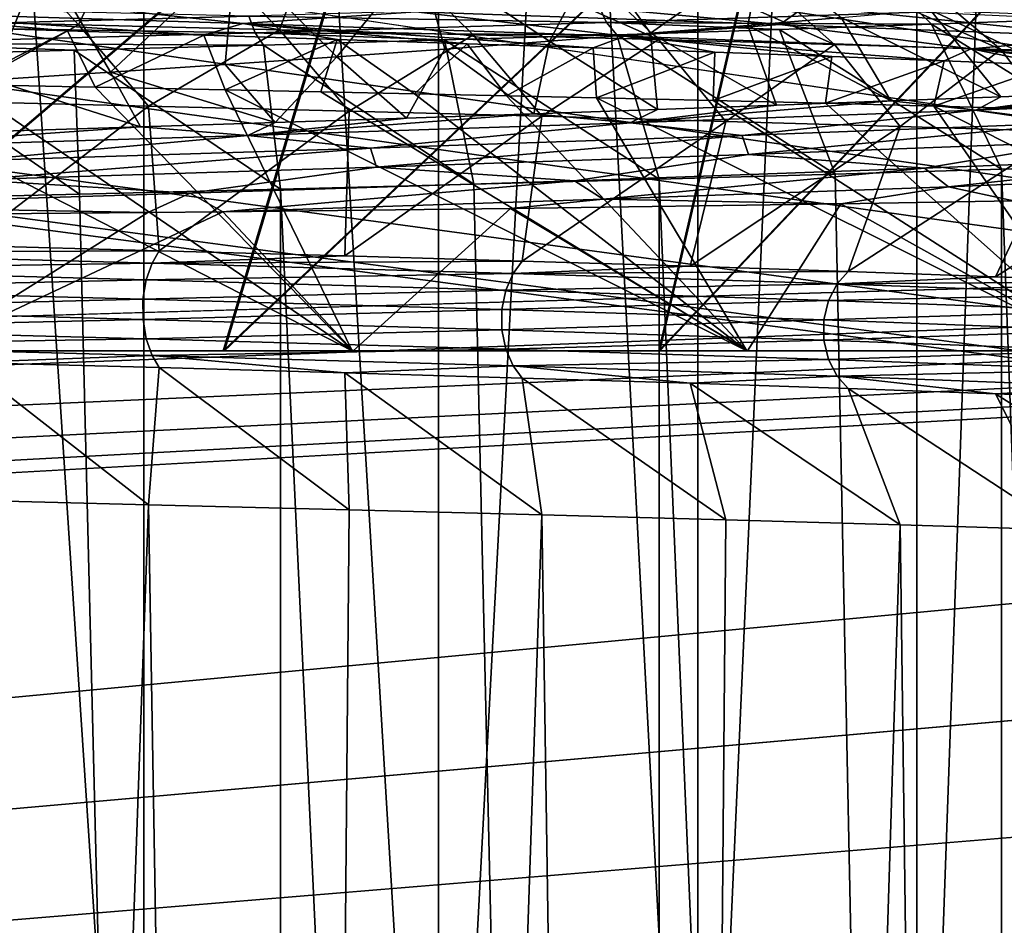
# Model space of a CAD drawing. Header units: metres. Extents: x -206 to 75, y -104 to 104.
# Tile 581 of 656: x 5.61 to 9.35, y -69.18 to -65.74. Entities that reach past the tile are written whole.
import ezdxf

# ---------------------------------------------------------------- set-up
doc = ezdxf.new("R2010")
doc.units = ezdxf.units.M
doc.layers.add('solid_01_1-CONSUMER_THERM_B_125288', color=7, linetype='CONTINUOUS')

msp = doc.modelspace()

# ---------------------------------------------------------------- linework, layer by layer
at = {"layer": 'solid_01_1-CONSUMER_THERM_B_125288'}
for points in [[(-27.776106, 66.214066), (28.050987, 67.836098), (-27.757145, -66.232315)], [(28.050987, 67.836098), (-27.757065, -66.785934), (-27.757145, -66.232315)], [(28.050987, 67.836098), (27.851068, 67.319839), (-27.757065, -66.785934)], [(27.851068, 67.319839), (27.74942, 66.775635), (-27.757065, -66.785934)], [(27.74942, 66.775635), (-28.058632, -67.846397), (-27.858715, -67.330139)], [(27.74942, 66.775635), (27.749498, 66.222015), (-28.058632, -67.846397)], [(27.74942, 66.775635), (-27.858715, -67.330139), (-27.757065, -66.785934)], [(27.749498, 66.222015), (27.768459, -66.224365), (-28.058632, -67.846397)], [(-18.213459, -45.817539, 1.5), (-19.476553, -45.904934, 1.5), (69.506912, -74.995201, 1.5)], [(37.092922, -58.218811, 1.5), (-18.213459, -45.817539, 1.5), (69.506912, -74.995201, 1.5)], [(-19.476553, -45.904934, 1.5), (-20.110367, -46.015713, 1.5), (69.506912, -74.995201, 1.5)], [(-20.110367, -46.015713, 1.5), (-20.738798, -46.171688, 1.5), (69.506912, -74.995201, 1.5)], [(-20.738798, -46.171688, 1.5), (-21.356617, -46.372227, 1.5), (69.506912, -74.995201, 1.5)], [(-21.356617, -46.372227, 1.5), (-21.958729, -46.615906, 1.5), (69.506912, -74.995201, 1.5)], [(-21.958729, -46.615906, 1.5), (-22.540312, -46.900536, 1.5), (69.506912, -74.995201, 1.5)], [(-22.540312, -46.900536, 1.5), (-23.096958, -47.223244, 1.5), (69.506912, -74.995201, 1.5)], [(-23.096958, -47.223244, 1.5), (-24.120508, -47.968487, 1.5), (69.506912, -74.995201, 1.5)], [(-24.120508, -47.968487, 1.5), (-33.833458, -56.120991, 1.5), (69.506912, -74.995201, 1.5)], [(6.083911, -72, 33.11908), (4.853642, -72, 33.867203), (4.853693, -53.385639, 33.867184)], [(4.853677, -72, 15.132814), (6.083931, -72, 15.880934), (4.853693, -53.385639, 15.132814)], [(6.083911, -72, 33.11908), (4.853693, -53.385639, 33.867184), (6.083986, -53.385639, 33.119026)], [(6.083931, -72, 15.880934), (6.083986, -53.385639, 15.880974), (4.853693, -53.385639, 15.132814)], [(7.20089, -72, 32.210365), (6.083911, -72, 33.11908), (6.083986, -53.385639, 33.119026)], [(6.083931, -72, 15.880934), (7.20089, -72, 16.789635), (6.083986, -53.385639, 15.880974)], [(7.20089, -72, 32.210365), (6.083986, -53.385639, 33.119026), (7.200944, -53.385639, 32.210312)], [(7.20089, -72, 16.789635), (7.200944, -53.385639, 16.789688), (6.083986, -53.385639, 15.880974)], [(7.20089, -72, 32.210365), (7.200944, -53.385639, 32.210312), (8.183762, -53.385639, 31.157969)], [(8.183852, -72, 31.157852), (7.20089, -72, 32.210365), (8.183762, -53.385639, 31.157969)], [(7.20089, -72, 16.789635), (8.183835, -72, 17.842127), (7.200944, -53.385639, 16.789688)], [(8.183835, -72, 17.842127), (8.183762, -53.385639, 17.842031), (7.200944, -53.385639, 16.789688)], [(8.183852, -72, 31.157852), (8.183762, -53.385639, 31.157969), (9.014131, -53.385639, 29.981602)], [(8.183835, -72, 17.842127), (9.014131, -53.385639, 19.018398), (8.183762, -53.385639, 17.842031)], [(8.183835, -72, 17.842127), (9.014219, -72, 19.018557), (9.014131, -53.385639, 19.018398)], [(9.014235, -72, 29.981419), (8.183852, -72, 31.157852), (9.014131, -53.385639, 29.981602)], [(9.014235, -72, 29.981419), (9.014131, -53.385639, 29.981602), (9.676583, -53.385639, 28.703121)], [(9.676604, -72, 20.296932), (9.676583, -53.385639, 20.296879), (9.014131, -53.385639, 19.018398)], [(9.014219, -72, 19.018557), (9.676604, -72, 20.296932), (9.014131, -53.385639, 19.018398)], [(9.676615, -72, 28.703043), (9.014235, -72, 29.981419), (9.676583, -53.385639, 28.703121)], [(-33.833458, -56.120991, 1.5), (-35.386375, -57.270309, 1.5), (69.506912, -74.995201, 1.5)], [(-35.386375, -57.270309, 1.5), (-37.08342, -58.229198, 1.5), (69.506912, -74.995201, 1.5)], [(-37.08342, -58.229198, 1.5), (-37.97641, -58.629772, 1.5), (69.506912, -74.995201, 1.5)], [(-37.97641, -58.629772, 1.5), (-38.893284, -58.974602, 1.5), (69.506912, -74.995201, 1.5)], [(-38.893284, -58.974602, 1.5), (-39.829464, -59.261909, 1.5), (69.506912, -74.995201, 1.5)], [(-39.829464, -59.261909, 1.5), (-40.780582, -59.490482, 1.5), (69.506912, -74.995201, 1.5)], [(-40.780582, -59.490482, 1.5), (-42.714619, -59.769093, 1.5), (69.506912, -74.995201, 1.5)], [(-45.645618, -59.735092, 1.5), (-65.493088, -75.014526, 1.5), (69.506912, -74.995201, 1.5)], [(-44.669605, -59.806938, 1.5), (-45.645618, -59.735092, 1.5), (69.506912, -74.995201, 1.5)], [(-42.714619, -59.769093, 1.5), (-44.669605, -59.806938, 1.5), (69.506912, -74.995201, 1.5)], [(4.632974, -67, 10.233407), (6.979864, -65, 8.998974), (6.384574, -67, 10.926599)], [(4.898114, -65.743813, 8.99928), (6.979864, -65, 8.998974), (4.632974, -67, 10.233407)], [(4.637149, -67, 38.765236), (6.984422, -65, 39.998974), (4.90267, -65.743813, 39.999279)], [(4.637149, -67, 38.765236), (6.388542, -67, 38.071533), (6.984422, -65, 39.998974)], [(6.384574, -67, 10.926599), (6.979864, -65, 8.998974), (8.497832, -65, 9.776308)], [(6.384574, -67, 10.926599), (8.497832, -65, 9.776308), (8.035572, -67, 11.833924)], [(6.388542, -67, 38.071533), (8.502161, -65, 39.221191), (6.984422, -65, 39.998974)], [(6.388542, -67, 38.071533), (8.039273, -67, 37.163727), (8.502161, -65, 39.221191)], [(8.035572, -67, 11.833924), (8.497832, -65, 9.776308), (9.930267, -64.999992, 10.701812)], [(8.035572, -67, 11.833924), (9.930267, -64.999992, 10.701812), (9.559768, -67.000008, 12.940993)], [(8.039273, -67, 37.163727), (9.934324, -64.999992, 38.295269), (8.502161, -65, 39.221191)], [(8.039273, -67, 37.163727), (9.563147, -67.000008, 36.05621), (9.934324, -64.999992, 38.295269)], [(5.348279, -65.228172, 13.56326), (5.836219, -65.762993, 12.660298), (5.049047, -65.74395, 12.303806)], [(5.348279, -65.228172, 13.56326), (6.08246, -65.247902, 13.954023), (5.836219, -65.762993, 12.660298)], [(6.08246, -65.247902, 13.954023), (6.598016, -65.781937, 13.06732), (5.836219, -65.762993, 12.660298)], [(6.08246, -65.247902, 13.954023), (6.788571, -65.267639, 14.393913), (6.598016, -65.781937, 13.06732)], [(6.788571, -65.267639, 14.393913), (7.331926, -65.800766, 13.523532), (6.598016, -65.781937, 13.06732)], [(6.788571, -65.267639, 14.393913), (8.03409, -65.819534, 14.026538), (7.331926, -65.800766, 13.523532)], [(6.788571, -65.267639, 14.393913), (7.463001, -65.287376, 14.880899), (8.03409, -65.819534, 14.026538)], [(7.463001, -65.287376, 14.880899), (8.702088, -65.838448, 14.574595), (8.03409, -65.819534, 14.026538)], [(7.463001, -65.287376, 14.880899), (8.102305, -65.307106, 15.412936), (8.702088, -65.838448, 14.574595)], [(8.102305, -65.307106, 15.412936), (9.332677, -65.857475, 15.165057), (8.702088, -65.838448, 14.574595)], [(8.102305, -65.307106, 15.412936), (8.70372, -65.326836, 15.987578), (9.332677, -65.857475, 15.165057)], [(8.70372, -65.326836, 15.987578), (9.923288, -65.87645, 15.795499), (9.332677, -65.857475, 15.165057)], [(8.70372, -65.326836, 15.987578), (9.2648, -65.346573, 16.602058), (9.923288, -65.87645, 15.795499)], [(9.2648, -65.346573, 16.602058), (10.471514, -65.895287, 16.463371), (9.923288, -65.87645, 15.795499)], [(9.2648, -65.346573, 16.602058), (9.78289, -65.366318, 17.253408), (10.471514, -65.895287, 16.463371)], [(5.508626, -65.972305, 35.967861), (4.940613, -65.5, 35.709492), (5.6977, -65.5, 35.344284)], [(5.508626, -65.972305, 35.967861), (5.6977, -65.5, 35.344284), (5.956479, -65.943382, 35.709015)], [(5.956479, -65.943382, 35.709015), (5.6977, -65.5, 35.344284), (6.42796, -65.5, 34.92802)], [(5.956479, -65.943382, 35.709015), (6.42796, -65.5, 34.92802), (6.391899, -65.914268, 35.432838)], [(6.391899, -65.914268, 35.432838), (6.42796, -65.5, 34.92802), (6.814595, -65.884903, 35.139629)], [(6.814595, -65.884903, 35.139629), (6.42796, -65.5, 34.92802), (7.127954, -65.5, 34.462654)], [(6.814595, -65.884903, 35.139629), (7.127954, -65.5, 34.462654), (7.224447, -65.855278, 34.829575)], [(7.620982, -65.825455, 34.503113), (7.127954, -65.5, 34.462654), (7.794388, -65.5, 33.950382)], [(7.224447, -65.855278, 34.829575), (7.127954, -65.5, 34.462654), (7.620982, -65.825455, 34.503113)], [(7.620982, -65.825455, 34.503113), (7.794388, -65.5, 33.950382), (8.003839, -65.795464, 34.16058)], [(8.003839, -65.795464, 34.16058), (7.794388, -65.5, 33.950382), (8.424122, -65.5, 33.393612)], [(8.003839, -65.795464, 34.16058), (8.424122, -65.5, 33.393612), (8.372532, -65.765495, 33.802582)], [(8.372532, -65.765495, 33.802582), (8.424122, -65.5, 33.393612), (8.726344, -65.735657, 33.429844)], [(7.114933, -65.714622, 13.35524), (8.494107, -65.761978, 14.365647), (7.219262, -65.643761, 13.395559)], [(8.494107, -65.761978, 14.365647), (8.594466, -65.691185, 14.420702), (7.219262, -65.643761, 13.395559)], [(4.901656, -65.710464, 12.264331), (6.459211, -65.758484, 13.012321), (5.618115, -65.667274, 12.529202)], [(6.459211, -65.758484, 13.012321), (7.114933, -65.714622, 13.35524), (5.618115, -65.667274, 12.529202)], [(7.808316, -65.691101, 33.70092), (6.481402, -65.730576, 34.679035), (7.837587, -65.754486, 33.735413)], [(7.808316, -65.691101, 33.70092), (7.837587, -65.754486, 33.735413), (9.022985, -65.715012, 32.581203)], [(9.728825, -66.020157, 33.288223), (9.064355, -65.706223, 33.043682), (9.385861, -65.677025, 32.644699)], [(4.901656, -65.710464, 12.264331), (5.266523, -65.770088, 12.482503), (5.793736, -65.786438, 12.72795)], [(4.901656, -65.710464, 12.264331), (5.793736, -65.786438, 12.72795), (6.310518, -65.802704, 12.997114)], [(4.901656, -65.710464, 12.264331), (6.310518, -65.802704, 12.997114), (6.459211, -65.758484, 13.012321)], [(5.023718, -65.696533, 35.445431), (5.033933, -65.77005, 35.46769), (6.481402, -65.730576, 34.679035)], [(6.459211, -65.758484, 13.012321), (7.906909, -65.806511, 13.956337), (7.114933, -65.714622, 13.35524)], [(7.906909, -65.806511, 13.956337), (8.494107, -65.761978, 14.365647), (7.114933, -65.714622, 13.35524)], [(9.022985, -65.715012, 32.581203), (7.837587, -65.754486, 33.735413), (9.069003, -65.761314, 32.622368)], [(8.494107, -65.761978, 14.365647), (9.731392, -65.809326, 15.544607), (8.594466, -65.691185, 14.420702)], [(9.731392, -65.809326, 15.544607), (9.8255, -65.738609, 15.61417), (8.594466, -65.691185, 14.420702)], [(9.331617, -66.036171, 33.709354), (8.726344, -65.735657, 33.429844), (9.064355, -65.706223, 33.043682)], [(9.022985, -65.715012, 32.581203), (9.069003, -65.761314, 32.622368), (9.602914, -65.741562, 31.983217)], [(9.728825, -66.020157, 33.288223), (9.331617, -66.036171, 33.709354), (9.064355, -65.706223, 33.043682)], [(6.481402, -65.730576, 34.679035), (5.033933, -65.77005, 35.46769), (6.5057, -65.793961, 34.717194)], [(5.313608, -66.053261, 12.416723), (5.049047, -65.74395, 12.303806), (5.836219, -65.762993, 12.660298)], [(6.100569, -66.072441, 12.794315), (5.313608, -66.053261, 12.416723), (5.836219, -65.762993, 12.660298)], [(6.100569, -66.072441, 12.794315), (5.836219, -65.762993, 12.660298), (6.598016, -65.781937, 13.06732)], [(6.459211, -65.758484, 13.012321), (6.310518, -65.802704, 12.997114), (6.816197, -65.818924, 13.289676)], [(6.459211, -65.758484, 13.012321), (6.816197, -65.818924, 13.289676), (7.30886, -65.835114, 13.60461)], [(6.459211, -65.758484, 13.012321), (7.30886, -65.835114, 13.60461), (7.78687, -65.851295, 13.94085)], [(6.459211, -65.758484, 13.012321), (7.78687, -65.851295, 13.94085), (7.906909, -65.806511, 13.956337)], [(6.481402, -65.730576, 34.679035), (6.5057, -65.793961, 34.717194), (7.837587, -65.754486, 33.735413)], [(7.837587, -65.754486, 33.735413), (6.5057, -65.793961, 34.717194), (7.876598, -65.800819, 33.783283)], [(7.837587, -65.754486, 33.735413), (7.876598, -65.800819, 33.783283), (8.492782, -65.781067, 33.223351)], [(7.837587, -65.754486, 33.735413), (8.492782, -65.781067, 33.223351), (9.069003, -65.761314, 32.622368)], [(7.906909, -65.806511, 13.956337), (9.219541, -65.85453, 15.079936), (8.494107, -65.761978, 14.365647)], [(8.481499, -66.068367, 34.497459), (8.003839, -65.795464, 34.16058), (8.372532, -65.765495, 33.802582)], [(8.915649, -66.052216, 34.112682), (8.372532, -65.765495, 33.802582), (8.726344, -65.735657, 33.429844)], [(8.915649, -66.052216, 34.112682), (8.481499, -66.068367, 34.497459), (8.372532, -65.765495, 33.802582)], [(9.069003, -65.761314, 32.622368), (8.492782, -65.781067, 33.223351), (9.334572, -66.310913, 33.833046)], [(9.219541, -65.85453, 15.079936), (9.731392, -65.809326, 15.544607), (8.494107, -65.761978, 14.365647)], [(9.331617, -66.036171, 33.709354), (8.915649, -66.052216, 34.112682), (8.726344, -65.735657, 33.429844)], [(9.602914, -65.741562, 31.983217), (9.069003, -65.761314, 32.622368), (9.924696, -66.29213, 33.202896)], [(9.069003, -65.761314, 32.622368), (9.334572, -66.310913, 33.833046), (9.924696, -66.29213, 33.202896)], [(5.033933, -65.77005, 35.46769), (5.052804, -65.833435, 35.508804), (6.5057, -65.793961, 34.717194)], [(6.5057, -65.793961, 34.717194), (5.052804, -65.833435, 35.508804), (6.536431, -65.840332, 34.770821)], [(5.793736, -65.786438, 12.72795), (5.266523, -65.770088, 12.482503), (5.395351, -65.989182, 12.959776)], [(5.793736, -65.786438, 12.72795), (5.395351, -65.989182, 12.959776), (5.898468, -65.999405, 13.197124)], [(6.310518, -65.802704, 12.997114), (5.793736, -65.786438, 12.72795), (5.898468, -65.999405, 13.197124)], [(6.310518, -65.802704, 12.997114), (5.898468, -65.999405, 13.197124), (6.391334, -66.009575, 13.45657)], [(6.861434, -66.091469, 13.223443), (6.100569, -66.072441, 12.794315), (6.598016, -65.781937, 13.06732)], [(6.816197, -65.818924, 13.289676), (6.310518, -65.802704, 12.997114), (6.391334, -66.009575, 13.45657)], [(6.5057, -65.793961, 34.717194), (6.536431, -65.840332, 34.770821), (7.223382, -65.820572, 34.299873)], [(6.5057, -65.793961, 34.717194), (7.223382, -65.820572, 34.299873), (7.876598, -65.800819, 33.783283)], [(6.861434, -66.091469, 13.223443), (6.598016, -65.781937, 13.06732), (7.331926, -65.800766, 13.523532)], [(7.592061, -66.110451, 13.701823), (6.861434, -66.091469, 13.223443), (7.331926, -65.800766, 13.523532)], [(7.876598, -65.800819, 33.783283), (7.223382, -65.820572, 34.299873), (8.036856, -66.348877, 34.97134)], [(7.592061, -66.110451, 13.701823), (7.331926, -65.800766, 13.523532), (8.03409, -65.819534, 14.026538)], [(8.029957, -66.084633, 34.863026), (7.620982, -65.825455, 34.503113), (8.003839, -65.795464, 34.16058)], [(8.492782, -65.781067, 33.223351), (7.876598, -65.800819, 33.783283), (8.70451, -66.329842, 34.423283)], [(7.876598, -65.800819, 33.783283), (8.036856, -66.348877, 34.97134), (8.70451, -66.329842, 34.423283)], [(8.481499, -66.068367, 34.497459), (8.029957, -66.084633, 34.863026), (8.003839, -65.795464, 34.16058)], [(8.492782, -65.781067, 33.223351), (8.70451, -66.329842, 34.423283), (9.334572, -66.310913, 33.833046)], [(5.052804, -65.833435, 35.508804), (5.074816, -65.879837, 35.566635), (5.819152, -65.860085, 35.19381)], [(5.052804, -65.833435, 35.508804), (5.819152, -65.860085, 35.19381), (6.536431, -65.840332, 34.770821)], [(6.536431, -65.840332, 34.770821), (5.819152, -65.860085, 35.19381), (6.601379, -66.386627, 35.93074)], [(6.816197, -65.818924, 13.289676), (6.391334, -66.009575, 13.45657), (6.753721, -66.017204, 13.665405)], [(7.223382, -65.820572, 34.299873), (6.536431, -65.840332, 34.770821), (7.334792, -66.367813, 35.474552)], [(6.536431, -65.840332, 34.770821), (6.601379, -66.386627, 35.93074), (7.334792, -66.367813, 35.474552)], [(6.816197, -65.818924, 13.289676), (6.753721, -66.017204, 13.665405), (7.109415, -66.024864, 13.886187)], [(7.30886, -65.835114, 13.60461), (6.816197, -65.818924, 13.289676), (7.109415, -66.024864, 13.886187)], [(7.30886, -65.835114, 13.60461), (7.109415, -66.024864, 13.886187), (7.45799, -66.032555, 14.118687)], [(7.223382, -65.820572, 34.299873), (7.334792, -66.367813, 35.474552), (8.036856, -66.348877, 34.97134)], [(7.561974, -66.101021, 35.208771), (7.224447, -65.855278, 34.829575), (7.620982, -65.825455, 34.503113)], [(7.78687, -65.851295, 13.94085), (7.30886, -65.835114, 13.60461), (7.45799, -66.032555, 14.118687)], [(8.029957, -66.084633, 34.863026), (7.561974, -66.101021, 35.208771), (7.620982, -65.825455, 34.503113)], [(8.289617, -66.129562, 14.227597), (7.592061, -66.110451, 13.701823), (8.03409, -65.819534, 14.026538)], [(7.906909, -65.806511, 13.956337), (7.78687, -65.851295, 13.94085), (8.24815, -65.86747, 14.296834)], [(7.906909, -65.806511, 13.956337), (8.24815, -65.86747, 14.296834), (8.691746, -65.883644, 14.671567)], [(7.906909, -65.806511, 13.956337), (8.691746, -65.883644, 14.671567), (9.117251, -65.899834, 15.064466)], [(7.906909, -65.806511, 13.956337), (9.117251, -65.899834, 15.064466), (9.219541, -65.85453, 15.079936)], [(8.289617, -66.129562, 14.227597), (8.03409, -65.819534, 14.026538), (8.702088, -65.838448, 14.574595)], [(8.950827, -66.148788, 14.798314), (8.289617, -66.129562, 14.227597), (8.702088, -65.838448, 14.574595)], [(8.950827, -66.148788, 14.798314), (8.702088, -65.838448, 14.574595), (9.332677, -65.857475, 15.165057)], [(9.219541, -65.85453, 15.079936), (10.372156, -65.90255, 16.366442), (9.731392, -65.809326, 15.544607)], [(5.819152, -65.860085, 35.19381), (5.074816, -65.879837, 35.566635), (5.840027, -66.405388, 36.337826)], [(5.819152, -65.860085, 35.19381), (5.840027, -66.405388, 36.337826), (6.601379, -66.386627, 35.93074)], [(7.078664, -66.11747, 35.533852), (6.814595, -65.884903, 35.139629), (7.224447, -65.855278, 34.829575)], [(7.561974, -66.101021, 35.208771), (7.078664, -66.11747, 35.533852), (7.224447, -65.855278, 34.829575)], [(7.78687, -65.851295, 13.94085), (7.45799, -66.032555, 14.118687), (7.798999, -66.040283, 14.362612)], [(8.24815, -65.86747, 14.296834), (7.78687, -65.851295, 13.94085), (7.798999, -66.040283, 14.362612)], [(8.24815, -65.86747, 14.296834), (7.798999, -66.040283, 14.362612), (8.241126, -66.050652, 14.705097)], [(8.691746, -65.883644, 14.671567), (8.24815, -65.86747, 14.296834), (8.241126, -66.050652, 14.705097)], [(9.572684, -66.167992, 15.411342), (8.950827, -66.148788, 14.798314), (9.332677, -65.857475, 15.165057)], [(9.219541, -65.85453, 15.079936), (9.117251, -65.899834, 15.064466), (9.524524, -65.916023, 15.475305)], [(9.219541, -65.85453, 15.079936), (9.524524, -65.916023, 15.475305), (9.913402, -65.932236, 15.904102)], [(9.219541, -65.85453, 15.079936), (9.913402, -65.932236, 15.904102), (10.283229, -65.948456, 16.350451)], [(9.219541, -65.85453, 15.079936), (10.283229, -65.948456, 16.350451), (10.372156, -65.90255, 16.366442)], [(9.572684, -66.167992, 15.411342), (9.332677, -65.857475, 15.165057), (9.923288, -65.87645, 15.795499)], [(5.074816, -65.879837, 35.566635), (5.052959, -66.424324, 36.694572), (5.840027, -66.405388, 36.337826)], [(6.581233, -66.133896, 35.837406), (5.956479, -65.943382, 35.709015), (6.391899, -65.914268, 35.432838)], [(6.581233, -66.133896, 35.837406), (6.391899, -65.914268, 35.432838), (6.814595, -65.884903, 35.139629)], [(7.078664, -66.11747, 35.533852), (6.581233, -66.133896, 35.837406), (6.814595, -65.884903, 35.139629)], [(8.691746, -65.883644, 14.671567), (8.241126, -66.050652, 14.705097), (8.667932, -66.061073, 15.066538)], [(9.117251, -65.899834, 15.064466), (8.691746, -65.883644, 14.671567), (8.667932, -66.061073, 15.066538)], [(9.117251, -65.899834, 15.064466), (8.667932, -66.061073, 15.066538), (9.078579, -66.071518, 15.446258)], [(9.524524, -65.916023, 15.475305), (9.117251, -65.899834, 15.064466), (9.078579, -66.071518, 15.446258)], [(6.07088, -66.150269, 36.118721), (5.508626, -65.972305, 35.967861), (5.956479, -65.943382, 35.709015)], [(6.581233, -66.133896, 35.837406), (6.07088, -66.150269, 36.118721), (5.956479, -65.943382, 35.709015)], [(9.524524, -65.916023, 15.475305), (9.078579, -66.071518, 15.446258), (9.472232, -66.081924, 15.84352)], [(4.882783, -65.978851, 12.744921), (5.26004, -67, 11.795895), (6.873232, -67, 12.591146)], [(5.395351, -65.989182, 12.959776), (4.882783, -65.978851, 12.744921), (6.873232, -67, 12.591146)], [(5.898468, -65.999405, 13.197124), (5.395351, -65.989182, 12.959776), (6.873232, -67, 12.591146)], [(6.07088, -66.150269, 36.118721), (5.548884, -66.166557, 36.377087), (5.508626, -65.972305, 35.967861)], [(6.391334, -66.009575, 13.45657), (5.898468, -65.999405, 13.197124), (6.873232, -67, 12.591146)], [(6.391334, -66.009575, 13.45657), (6.873232, -67, 12.591146), (8.368838, -67, 13.590166)], [(6.753721, -66.017204, 13.665405), (6.391334, -66.009575, 13.45657), (8.368838, -67, 13.590166)], [(7.109415, -66.024864, 13.886187), (6.753721, -66.017204, 13.665405), (8.368838, -67, 13.590166)], [(7.45799, -66.032555, 14.118687), (7.109415, -66.024864, 13.886187), (8.368838, -67, 13.590166)], [(9.237659, -66.086525, 33.891483), (9.728825, -66.020157, 33.288223), (10.106921, -66.004128, 32.849976)], [(10.387568, -66.038399, 32.598366), (9.237659, -66.086525, 33.891483), (10.106921, -66.004128, 32.849976)], [(9.237659, -66.086525, 33.891483), (9.331617, -66.036171, 33.709354), (9.728825, -66.020157, 33.288223)], [(5.40921, -66.60038, 13.592928), (5.313608, -66.053261, 12.416723), (6.100569, -66.072441, 12.794315)], [(7.798999, -66.040283, 14.362612), (7.45799, -66.032555, 14.118687), (8.368838, -67, 13.590166)], [(7.798999, -66.040283, 14.362612), (8.368838, -67, 13.590166), (9.721262, -67.000008, 14.775861)], [(8.241126, -66.050652, 14.705097), (7.798999, -66.040283, 14.362612), (9.721262, -67.000008, 14.775861)], [(7.926708, -66.134651, 35.020512), (8.481499, -66.068367, 34.497459), (8.915649, -66.052216, 34.112682)], [(9.237659, -66.086525, 33.891483), (7.926708, -66.134651, 35.020512), (8.915649, -66.052216, 34.112682)], [(8.667932, -66.061073, 15.066538), (8.241126, -66.050652, 14.705097), (9.721262, -67.000008, 14.775861)], [(9.078579, -66.071518, 15.446258), (8.667932, -66.061073, 15.066538), (9.721262, -67.000008, 14.775861)], [(9.237659, -66.086525, 33.891483), (8.915649, -66.052216, 34.112682), (9.331617, -66.036171, 33.709354)], [(9.615483, -66.135117, 33.571373), (9.237659, -66.086525, 33.891483), (10.387568, -66.038399, 32.598366)], [(6.141764, -66.620125, 13.988086), (5.40921, -66.60038, 13.592928), (6.100569, -66.072441, 12.794315)], [(6.141764, -66.620125, 13.988086), (6.100569, -66.072441, 12.794315), (6.861434, -66.091469, 13.223443)], [(6.845657, -66.639877, 14.432593), (6.141764, -66.620125, 13.988086), (6.861434, -66.091469, 13.223443)], [(6.477988, -66.182777, 35.967525), (7.078664, -66.11747, 35.533852), (7.561974, -66.101021, 35.208771)], [(7.926708, -66.134651, 35.020512), (6.477988, -66.182777, 35.967525), (7.561974, -66.101021, 35.208771)], [(6.845657, -66.639877, 14.432593), (6.861434, -66.091469, 13.223443), (7.592061, -66.110451, 13.701823)], [(7.926708, -66.134651, 35.020512), (7.561974, -66.101021, 35.208771), (8.029957, -66.084633, 34.863026)], [(7.926708, -66.134651, 35.020512), (8.029957, -66.084633, 34.863026), (8.481499, -66.068367, 34.497459)], [(8.350969, -66.182991, 34.747677), (7.926708, -66.134651, 35.020512), (9.237659, -66.086525, 33.891483)], [(8.350969, -66.182991, 34.747677), (9.237659, -66.086525, 33.891483), (9.615483, -66.135117, 33.571373)], [(9.078579, -66.071518, 15.446258), (9.721262, -67.000008, 14.775861), (10.907354, -67.000008, 16.127935)], [(9.472232, -66.081924, 15.84352), (9.078579, -66.071518, 15.446258), (10.907354, -67.000008, 16.127935)], [(6.477988, -66.182777, 35.967525), (6.07088, -66.150269, 36.118721), (6.581233, -66.133896, 35.837406)], [(6.477988, -66.182777, 35.967525), (6.581233, -66.133896, 35.837406), (7.078664, -66.11747, 35.533852)], [(6.942202, -66.230865, 35.74757), (6.477988, -66.182777, 35.967525), (7.926708, -66.134651, 35.020512)], [(7.51782, -66.65963, 14.924168), (6.845657, -66.639877, 14.432593), (7.592061, -66.110451, 13.701823)], [(6.942202, -66.230865, 35.74757), (7.926708, -66.134651, 35.020512), (8.350969, -66.182991, 34.747677)], [(7.51782, -66.65963, 14.924168), (7.592061, -66.110451, 13.701823), (8.289617, -66.129562, 14.227597)], [(8.15499, -66.679382, 15.460377), (7.51782, -66.65963, 14.924168), (8.289617, -66.129562, 14.227597)], [(8.15499, -66.679382, 15.460377), (8.289617, -66.129562, 14.227597), (8.950827, -66.148788, 14.798314)], [(8.350969, -66.182991, 34.747677), (9.615483, -66.135117, 33.571373), (8.375598, -66.255478, 34.761131)], [(9.615483, -66.135117, 33.571373), (9.641509, -66.207611, 33.581627), (8.375598, -66.255478, 34.761131)], [(4.918388, -66.230904, 36.718563), (5.548884, -66.166557, 36.377087), (6.07088, -66.150269, 36.118721)], [(6.477988, -66.182777, 35.967525), (4.918388, -66.230904, 36.718563), (6.07088, -66.150269, 36.118721)], [(8.753913, -66.699135, 16.038736), (8.15499, -66.679382, 15.460377), (8.950827, -66.148788, 14.798314)], [(8.753913, -66.699135, 16.038736), (8.950827, -66.148788, 14.798314), (9.572684, -66.167992, 15.411342)], [(9.311591, -66.718887, 16.656824), (8.753913, -66.699135, 16.038736), (9.572684, -66.167992, 15.411342)], [(9.311591, -66.718887, 16.656824), (9.572684, -66.167992, 15.411342), (10.152974, -66.187027, 16.064531)], [(5.415449, -66.27874, 36.556934), (4.918388, -66.230904, 36.718563), (6.477988, -66.182777, 35.967525)], [(5.415449, -66.27874, 36.556934), (6.477988, -66.182777, 35.967525), (6.942202, -66.230865, 35.74757)], [(6.942202, -66.230865, 35.74757), (8.350969, -66.182991, 34.747677), (6.965031, -66.303345, 35.764015)], [(8.350969, -66.182991, 34.747677), (8.375598, -66.255478, 34.761131), (6.965031, -66.303345, 35.764015)], [(9.0431, -66.307701, 34.180923), (8.375598, -66.255478, 34.761131), (9.641509, -66.207611, 33.581627)], [(10.216531, -66.260277, 32.930695), (9.0431, -66.307701, 34.180923), (9.641509, -66.207611, 33.581627)], [(9.825686, -66.73864, 17.311735), (9.311591, -66.718887, 16.656824), (10.152974, -66.187027, 16.064531)], [(27.768459, -66.224365), (27.768539, -66.777985), (-65.493088, -75.014526)], [(-30.192644, -69.458389), (27.768459, -66.224365), (-65.493088, -75.014526)], [(-30.192644, -69.458389), (-29.660196, -69.306816), (27.768459, -66.224365)], [(-29.660196, -69.306816), (-29.164661, -69.05999), (27.768459, -66.224365)], [(-29.164661, -69.05999), (-28.722918, -68.726303), (27.768459, -66.224365)], [(-28.722918, -68.726303), (-28.350008, -68.317131), (27.768459, -66.224365)], [(-28.350008, -68.317131), (-28.058632, -67.846397), (27.768459, -66.224365)], [(5.415449, -66.27874, 36.556934), (6.942202, -66.230865, 35.74757), (5.436106, -66.351212, 36.576122)], [(6.942202, -66.230865, 35.74757), (6.965031, -66.303345, 35.764015), (5.436106, -66.351212, 36.576122)], [(7.716195, -66.355125, 35.266743), (6.965031, -66.303345, 35.764015), (8.375598, -66.255478, 34.761131)], [(9.0431, -66.307701, 34.180923), (7.716195, -66.355125, 35.266743), (8.375598, -66.255478, 34.761131)], [(9.134295, -66.377533, 34.063599), (9.0431, -66.307701, 34.180923), (10.216531, -66.260277, 32.930695)], [(10.290083, -66.330185, 32.804539), (9.134295, -66.377533, 34.063599), (10.216531, -66.260277, 32.930695)], [(6.259501, -66.40255, 36.172325), (5.436106, -66.351212, 36.576122), (6.965031, -66.303345, 35.764015)], [(7.716195, -66.355125, 35.266743), (6.259501, -66.40255, 36.172325), (6.965031, -66.303345, 35.764015)], [(7.824104, -66.424889, 35.16077), (7.716195, -66.355125, 35.266743), (9.0431, -66.307701, 34.180923)], [(9.134295, -66.377533, 34.063599), (7.824104, -66.424889, 35.16077), (9.0431, -66.307701, 34.180923)], [(9.334572, -66.310913, 33.833046), (8.70451, -66.329842, 34.423283), (9.333823, -97, 33.833801)], [(9.334572, -66.310913, 33.833046), (9.333823, -97, 33.833801), (10.472326, -97, 32.535564)], [(9.924696, -66.29213, 33.202896), (9.334572, -66.310913, 33.833046), (10.472326, -97, 32.535564)], [(6.259501, -66.40255, 36.172325), (4.69893, -66.449974, 36.884274), (5.436106, -66.351212, 36.576122)], [(6.382658, -66.472229, 36.07967), (6.259501, -66.40255, 36.172325), (7.716195, -66.355125, 35.266743)], [(7.824104, -66.424889, 35.16077), (6.382658, -66.472229, 36.07967), (7.716195, -66.355125, 35.266743)], [(8.036856, -66.348877, 34.97134), (7.334792, -66.367813, 35.474552), (8.0356, -97, 34.972301)], [(8.036856, -66.348877, 34.97134), (8.0356, -97, 34.972301), (9.333823, -97, 33.833801)], [(8.70451, -66.329842, 34.423283), (8.036856, -66.348877, 34.97134), (9.333823, -97, 33.833801)], [(9.380371, -66.431122, 33.760143), (9.134295, -66.377533, 34.063599), (10.290083, -66.330185, 32.804539)], [(6.601379, -66.386627, 35.93074), (5.840027, -66.405388, 36.337826), (6.599861, -97, 35.931606)], [(6.601379, -66.386627, 35.93074), (6.599861, -97, 35.931606), (8.0356, -97, 34.972301)], [(7.334792, -66.367813, 35.474552), (6.601379, -66.386627, 35.93074), (8.0356, -97, 34.972301)], [(8.725929, -66.442978, 34.395065), (7.824104, -66.424889, 35.16077), (9.134295, -66.377533, 34.063599)], [(9.380371, -66.431122, 33.760143), (8.725929, -66.442978, 34.395065), (9.134295, -66.377533, 34.063599)], [(6.098089, -66.475029, 36.23518), (4.69893, -66.449974, 36.884274), (6.259501, -66.40255, 36.172325)], [(5.052959, -66.424324, 36.694572), (5.051363, -97, 36.695225), (6.599861, -97, 35.931606)], [(5.840027, -66.405388, 36.337826), (5.052959, -66.424324, 36.694572), (6.599861, -97, 35.931606)], [(6.382658, -66.472229, 36.07967), (6.098089, -66.475029, 36.23518), (6.259501, -66.40255, 36.172325)], [(7.473947, -66.460335, 35.39278), (6.382658, -66.472229, 36.07967), (7.824104, -66.424889, 35.16077)], [(8.725929, -66.442978, 34.395065), (7.473947, -66.460335, 35.39278), (7.824104, -66.424889, 35.16077)], [(9.380371, -66.431122, 33.760143), (9.72412, -67.000008, 34.221279), (8.725929, -66.442978, 34.395065)], [(6.098089, -66.475029, 36.23518), (4.628566, -66.487923, 36.902367), (4.69893, -66.449974, 36.884274)], [(6.382658, -66.472229, 36.07967), (6.876733, -67, 36.406834), (5.263775, -67, 37.202557)], [(6.382658, -66.472229, 36.07967), (5.263775, -67, 37.202557), (6.098089, -66.475029, 36.23518)], [(7.473947, -66.460335, 35.39278), (6.876733, -67, 36.406834), (6.382658, -66.472229, 36.07967)], [(7.473947, -66.460335, 35.39278), (8.372046, -67, 35.407372), (6.876733, -67, 36.406834)], [(8.725929, -66.442978, 34.395065), (8.372046, -67, 35.407372), (7.473947, -66.460335, 35.39278)], [(8.725929, -66.442978, 34.395065), (9.72412, -67.000008, 34.221279), (8.372046, -67, 35.407372)], [(6.098089, -66.475029, 36.23518), (5.263775, -67, 37.202557), (4.628566, -66.487923, 36.902367)], [(4.633417, -66.627373, 13.308773), (5.40921, -66.60038, 13.592928), (6.141764, -66.620125, 13.988086)], [(4.633417, -66.627373, 13.308773), (6.141764, -66.620125, 13.988086), (6.115314, -66.666847, 14.044459)], [(6.115314, -66.666847, 14.044459), (6.141764, -66.620125, 13.988086), (6.845657, -66.639877, 14.432593)], [(4.633417, -66.627373, 13.308773), (6.115314, -66.666847, 14.044459), (4.616148, -66.690826, 13.350484)], [(6.115314, -66.666847, 14.044459), (6.845657, -66.639877, 14.432593), (7.51782, -66.65963, 14.924168)], [(6.115314, -66.666847, 14.044459), (7.51782, -66.65963, 14.924168), (7.482982, -66.706322, 14.975658)], [(7.482982, -66.706322, 14.975658), (7.51782, -66.65963, 14.924168), (8.15499, -66.679382, 15.460377)], [(4.616148, -66.690826, 13.350484), (6.092522, -66.730301, 14.083427), (4.606824, -66.764374, 13.373004)], [(6.115314, -66.666847, 14.044459), (6.092522, -66.730301, 14.083427), (4.616148, -66.690826, 13.350484)], [(6.115314, -66.666847, 14.044459), (7.482982, -66.706322, 14.975658), (6.092522, -66.730301, 14.083427)], [(7.482982, -66.706322, 14.975658), (8.15499, -66.679382, 15.460377), (8.753913, -66.699135, 16.038736)], [(6.092522, -66.730301, 14.083427), (6.080215, -66.803848, 14.104467), (4.606824, -66.764374, 13.373004)], [(6.092522, -66.730301, 14.083427), (7.455092, -66.769775, 15.011156), (6.080215, -66.803848, 14.104467)], [(7.482982, -66.706322, 14.975658), (7.455092, -66.769775, 15.011156), (6.092522, -66.730301, 14.083427)], [(7.482982, -66.706322, 14.975658), (8.711422, -66.745796, 16.084009), (7.455092, -66.769775, 15.011156)], [(7.482982, -66.706322, 14.975658), (8.753913, -66.699135, 16.038736), (8.711422, -66.745796, 16.084009)], [(8.711422, -66.745796, 16.084009), (8.753913, -66.699135, 16.038736), (9.311591, -66.718887, 16.656824)], [(8.711422, -66.745796, 16.084009), (9.311591, -66.718887, 16.656824), (9.825686, -66.73864, 17.311735)], [(4.606824, -66.764374, 13.373004), (6.080215, -66.803848, 14.104467), (4.606848, -66.84127, 13.372945)], [(7.455092, -66.769775, 15.011156), (7.440034, -66.843315, 15.030322), (6.080215, -66.803848, 14.104467)], [(7.455092, -66.769775, 15.011156), (8.678954, -66.809242, 16.115376), (7.440034, -66.843315, 15.030322)], [(8.711422, -66.745796, 16.084009), (8.678954, -66.809242, 16.115376), (7.455092, -66.769775, 15.011156)], [(8.711422, -66.745796, 16.084009), (9.776761, -66.785263, 17.34989), (8.678954, -66.809242, 16.115376)], [(8.711422, -66.745796, 16.084009), (9.825686, -66.73864, 17.311735), (9.776761, -66.785263, 17.34989)], [(27.768539, -66.777985), (27.870344, -67.322159), (-65.493088, -75.014526)], [(6.080215, -66.803848, 14.104467), (6.080248, -66.880745, 14.104412), (4.606848, -66.84127, 13.372945)], [(6.080215, -66.803848, 14.104467), (7.440034, -66.843315, 15.030322), (6.080248, -66.880745, 14.104412)], [(8.678954, -66.809242, 16.115376), (8.661424, -66.88279, 16.132311), (7.440034, -66.843315, 15.030322)], [(8.678954, -66.809242, 16.115376), (9.740322, -66.848717, 17.376539), (8.661424, -66.88279, 16.132311)], [(9.776761, -66.785263, 17.34989), (9.740322, -66.848717, 17.376539), (8.678954, -66.809242, 16.115376)], [(4.606848, -66.84127, 13.372945), (6.080248, -66.880745, 14.104412), (4.616215, -66.91478, 13.35032)], [(7.440034, -66.843315, 15.030322), (7.440073, -66.920219, 15.030272), (6.080248, -66.880745, 14.104412)], [(7.440034, -66.843315, 15.030322), (8.661424, -66.88279, 16.132311), (7.440073, -66.920219, 15.030272)], [(6.080248, -66.880745, 14.104412), (6.092611, -66.954254, 14.083275), (4.616215, -66.91478, 13.35032)], [(6.080248, -66.880745, 14.104412), (7.440073, -66.920219, 15.030272), (6.092611, -66.954254, 14.083275)], [(8.661424, -66.88279, 16.132311), (8.661469, -66.959694, 16.132267), (7.440073, -66.920219, 15.030272)], [(9.740322, -66.848717, 17.376539), (9.720649, -66.922264, 17.390928), (8.661424, -66.88279, 16.132311)], [(8.661424, -66.88279, 16.132311), (9.720649, -66.922264, 17.390928), (8.661469, -66.959694, 16.132267)], [(4.616215, -66.91478, 13.35032), (6.092611, -66.954254, 14.083275), (4.633521, -66.978172, 13.308522)], [(7.440073, -66.920219, 15.030272), (7.455202, -66.993729, 15.011017), (6.092611, -66.954254, 14.083275)], [(7.440073, -66.920219, 15.030272), (8.661469, -66.959694, 16.132267), (7.455202, -66.993729, 15.011017)], [(9.720649, -66.922264, 17.390928), (9.7207, -66.999168, 17.39089), (8.661469, -66.959694, 16.132267)], [(6.092611, -66.954254, 14.083275), (6.115451, -67.017639, 14.044225), (4.633521, -66.978172, 13.308522)], [(6.092611, -66.954254, 14.083275), (7.455202, -66.993729, 15.011017), (6.115451, -67.017639, 14.044225)], [(8.661469, -66.959694, 16.132267), (8.679082, -67.033203, 16.115253), (7.455202, -66.993729, 15.011017)], [(8.661469, -66.959694, 16.132267), (9.7207, -66.999168, 17.39089), (8.679082, -67.033203, 16.115253)], [(4.633521, -66.978172, 13.308522), (6.115451, -67.017639, 14.044225), (5.409219, -67.044067, 13.592933)], [(7.455202, -66.993729, 15.011017), (7.48315, -67.057114, 14.975445), (6.115451, -67.017639, 14.044225)], [(7.455202, -66.993729, 15.011017), (8.679082, -67.033203, 16.115253), (7.48315, -67.057114, 14.975445)], [(-4.637208, -67, 10.234761), (4.632974, -67, 10.233407), (6.384574, -67, 10.926599)], [(-0.00204, -67, 10.75), (-4.637208, -67, 10.234761), (6.384574, -67, 10.926599)], [(1.792806, -67, 10.867381), (-0.00204, -67, 10.75), (6.384574, -67, 10.926599)], [(3.556874, -67, 11.218018), (1.792806, -67, 10.867381), (6.384574, -67, 10.926599)], [(1.796814, -67, 38.132092), (6.388542, -67, 38.071533), (4.637149, -67, 38.765236)], [(1.796814, -67, 38.132092), (3.560779, -67, 37.780937), (6.388542, -67, 38.071533)], [(3.556874, -67, 11.218018), (6.384574, -67, 10.926599), (8.035572, -67, 11.833924)], [(5.26004, -67, 11.795895), (3.556874, -67, 11.218018), (8.035572, -67, 11.833924)], [(3.560779, -67, 37.780937), (5.263775, -67, 37.202557), (6.388542, -67, 38.071533)], [(6.873232, -67, 12.591146), (5.26004, -67, 11.795895), (8.035572, -67, 11.833924)], [(5.263775, -67, 37.202557), (8.039273, -67, 37.163727), (6.388542, -67, 38.071533)], [(5.263775, -67, 37.202557), (6.876733, -67, 36.406834), (8.039273, -67, 37.163727)], [(6.115451, -67.017639, 14.044225), (6.141772, -67.063812, 13.988091), (5.409219, -67.044067, 13.592933)], [(6.115451, -67.017639, 14.044225), (6.845665, -67.083565, 14.432599), (6.141772, -67.063812, 13.988091)], [(6.115451, -67.017639, 14.044225), (7.48315, -67.057114, 14.975445), (6.845665, -67.083565, 14.432599)], [(6.873232, -67, 12.591146), (8.035572, -67, 11.833924), (9.559768, -67.000008, 12.940993)], [(8.368838, -67, 13.590166), (6.873232, -67, 12.591146), (9.559768, -67.000008, 12.940993)], [(6.876733, -67, 36.406834), (9.563147, -67.000008, 36.05621), (8.039273, -67, 37.163727)], [(6.876733, -67, 36.406834), (8.372046, -67, 35.407372), (9.563147, -67.000008, 36.05621)], [(8.679082, -67.033203, 16.115253), (8.711617, -67.096588, 16.08382), (7.48315, -67.057114, 14.975445)], [(8.368838, -67, 13.590166), (9.559768, -67.000008, 12.940993), (10.933112, -67.000008, 14.230299)], [(9.721262, -67.000008, 14.775861), (8.368838, -67, 13.590166), (10.933112, -67.000008, 14.230299)], [(8.372046, -67, 35.407372), (10.936114, -67.000008, 34.766506), (9.563147, -67.000008, 36.05621)], [(8.372046, -67, 35.407372), (9.72412, -67.000008, 34.221279), (10.936114, -67.000008, 34.766506)], [(9.7207, -66.999168, 17.39089), (9.740465, -67.072678, 17.376434), (8.679082, -67.033203, 16.115253)], [(8.679082, -67.033203, 16.115253), (9.740465, -67.072678, 17.376434), (8.711617, -67.096588, 16.08382)], [(5.409219, -67.044067, 13.592933), (6.100586, -67.583588, 12.794324), (5.313622, -67.564568, 12.41673)], [(5.409219, -67.044067, 13.592933), (6.141772, -67.063812, 13.988091), (6.100586, -67.583588, 12.794324)], [(6.141772, -67.063812, 13.988091), (6.861451, -67.602783, 13.223454), (6.100586, -67.583588, 12.794324)], [(6.141772, -67.063812, 13.988091), (6.845665, -67.083565, 14.432599), (6.861451, -67.602783, 13.223454)], [(7.48315, -67.057114, 14.975445), (7.517828, -67.103317, 14.924174), (6.845665, -67.083565, 14.432599)], [(7.48315, -67.057114, 14.975445), (8.154998, -67.12307, 15.460383), (7.517828, -67.103317, 14.924174)], [(7.48315, -67.057114, 14.975445), (8.711617, -67.096588, 16.08382), (8.154998, -67.12307, 15.460383)], [(6.845665, -67.083565, 14.432599), (7.592083, -67.622009, 13.701839), (6.861451, -67.602783, 13.223454)], [(6.845665, -67.083565, 14.432599), (7.517828, -67.103317, 14.924174), (7.592083, -67.622009, 13.701839)], [(7.517828, -67.103317, 14.924174), (8.289628, -67.641121, 14.227607), (7.592083, -67.622009, 13.701839)], [(7.517828, -67.103317, 14.924174), (8.154998, -67.12307, 15.460383), (8.289628, -67.641121, 14.227607)], [(8.711617, -67.096588, 16.08382), (8.75392, -67.142822, 16.038744), (8.154998, -67.12307, 15.460383)], [(9.740465, -67.072678, 17.376434), (9.776979, -67.136063, 17.34973), (8.711617, -67.096588, 16.08382)], [(8.711617, -67.096588, 16.08382), (9.311597, -67.162575, 16.65683), (8.75392, -67.142822, 16.038744)], [(8.711617, -67.096588, 16.08382), (9.776979, -67.136063, 17.34973), (9.311597, -67.162575, 16.65683)], [(8.154998, -67.12307, 15.460383), (8.950852, -67.660118, 14.798338), (8.289628, -67.641121, 14.227607)], [(8.154998, -67.12307, 15.460383), (8.75392, -67.142822, 16.038744), (8.950852, -67.660118, 14.798338)], [(8.75392, -67.142822, 16.038744), (9.572701, -67.679123, 15.411358), (8.950852, -67.660118, 14.798338)], [(8.75392, -67.142822, 16.038744), (9.311597, -67.162575, 16.65683), (9.572701, -67.679123, 15.411358)], [(9.776979, -67.136063, 17.34973), (9.825688, -67.18232, 17.311741), (9.311597, -67.162575, 16.65683)], [(9.311597, -67.162575, 16.65683), (10.152977, -67.698326, 16.064537), (9.572701, -67.679123, 15.411358)], [(9.311597, -67.162575, 16.65683), (9.825688, -67.18232, 17.311741), (10.152977, -67.698326, 16.064537)], [(27.870344, -67.322159), (28.07041, -67.838356), (-65.493088, -75.014526)], [(5.313622, -67.564568, 12.41673), (6.100586, -67.583588, 12.794324), (5.051296, -97, 12.304746)], [(6.100586, -67.583588, 12.794324), (6.599802, -97, 13.068362), (5.051296, -97, 12.304746)], [(6.100586, -67.583588, 12.794324), (6.861451, -67.602783, 13.223454), (6.599802, -97, 13.068362)], [(6.861451, -67.602783, 13.223454), (7.592083, -67.622009, 13.701839), (6.599802, -97, 13.068362)], [(7.592083, -67.622009, 13.701839), (8.035554, -97, 14.027665), (6.599802, -97, 13.068362)], [(7.592083, -67.622009, 13.701839), (8.289628, -67.641121, 14.227607), (8.035554, -97, 14.027665)], [(8.289628, -67.641121, 14.227607), (8.950852, -67.660118, 14.798338), (8.035554, -97, 14.027665)], [(8.950852, -67.660118, 14.798338), (9.333812, -97, 15.166187), (8.035554, -97, 14.027665)], [(8.950852, -67.660118, 14.798338), (9.572701, -67.679123, 15.411358), (9.333812, -97, 15.166187)], [(9.572701, -67.679123, 15.411358), (10.152977, -67.698326, 16.064537), (9.333812, -97, 15.166187)], [(10.152977, -67.698326, 16.064537), (10.472335, -97, 16.464445), (9.333812, -97, 15.166187)], [(28.07041, -67.838356), (28.361921, -68.309006), (-65.493088, -75.014526)], [(28.361921, -68.309006), (28.734947, -68.718079), (-65.493088, -75.014526)], [(28.734947, -68.718079), (29.176788, -69.051636), (-65.493088, -75.014526)], [(29.176788, -69.051636), (29.672392, -69.298325), (-65.493088, -75.014526)]]:
    msp.add_3dface(points, dxfattribs=at)

doc.saveas('drawing.dxf')
